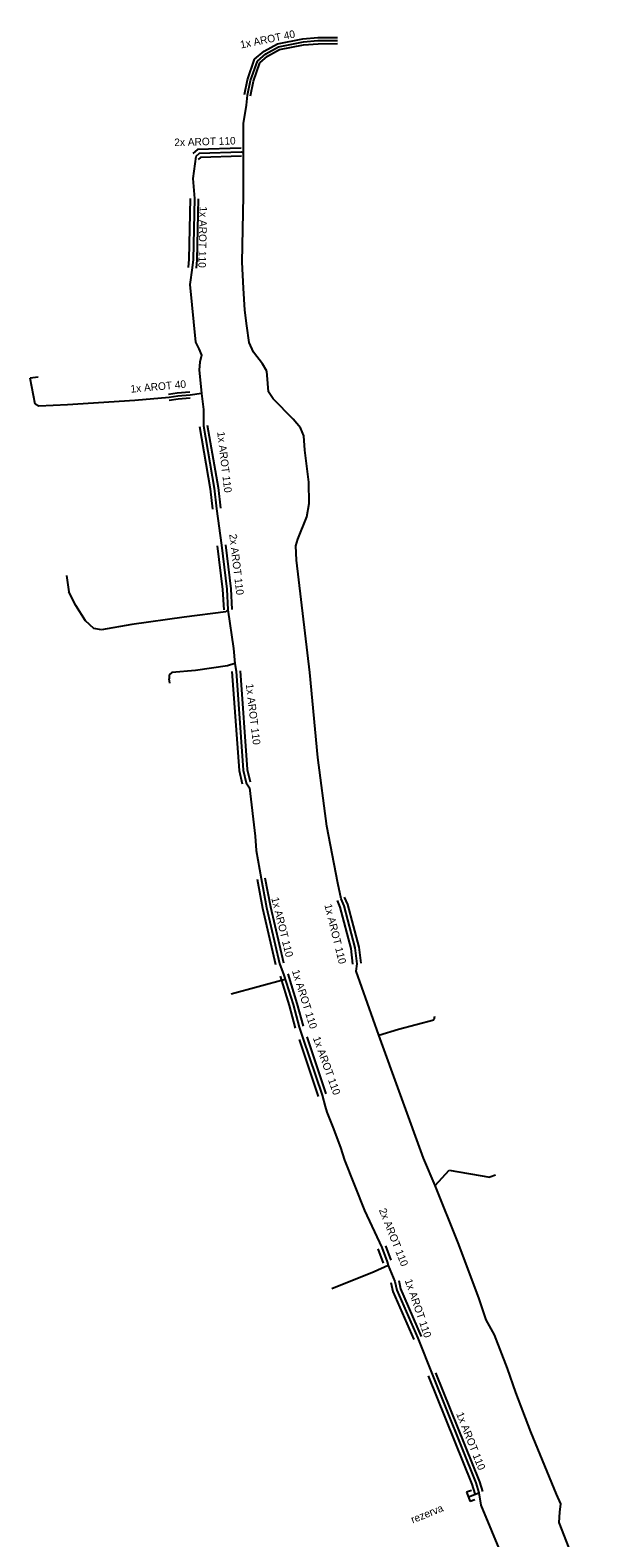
# Model space of a CAD drawing. Extents: x -651943 to -618711, y -1138561 to -1100552.
# Drawn here: x -651447.7 to -651392, y -1113126.5 to -1112977.4 of the extents above; entities that cross this region are included whole.
import ezdxf

# ---------------------------------------------------------------- set-up
doc = ezdxf.new("R2010")
doc.units = 0
doc.layers.add('KT trasa', color=7, linetype='Continuous')
doc.layers.add('KT zařízení', color=7, linetype='Continuous')

# ---------------------------------------------------------------- blocks, each defined once
blk = doc.blocks.new('TVREZ')
at = {"layer": 'KT zařízení'}
for p, q in [((-0.05, 0.05), (0, 0.05)), ((0, -0.05), (0, 0.05)), ((-0.05, -0.05), (0, -0.05))]:
    blk.add_line(p, q, dxfattribs=at)

msp = doc.modelspace()

# ---------------------------------------------------------------- linework, layer by layer
at = {"layer": 'KT trasa'}
for p, q in [((-651424.39, -1112979.73), (-651423.14, -1112979.04)), ((-651423.14, -1112979.04), (-651420.69, -1112978.54)), ((-651420.69, -1112978.54), (-651419.24, -1112978.43)), ((-651419.24, -1112978.43), (-651417.3, -1112978.42)), ((-651425.92, -1112982.37), (-651425.24, -1112980.45)), ((-651425.24, -1112980.45), (-651424.39, -1112979.73)), ((-651426.21, -1112983.83), (-651425.92, -1112982.37)), ((-651426.6, -1112986.61), (-651426.31, -1112984.82)), ((-651426.31, -1112984.82), (-651426.21, -1112983.83)), ((-651426.6, -1112989.53), (-651426.6, -1112986.61)), ((-651431.01, -1112989.59), (-651431.35, -1112989.9)), ((-651426.83, -1112989.47), (-651431.01, -1112989.59)), ((-651426.6, -1112989.53), (-651426.83, -1112989.47)), ((-651426.62, -1112993.81), (-651426.6, -1112989.53)), ((-651431.35, -1112989.9), (-651431.63, -1112992.06)), ((-651431.63, -1112992.06), (-651431.48, -1112994.06)), ((-651431.48, -1112994.06), (-651431.61, -1113000.07)), ((-651426.74, -1113000.35), (-651426.62, -1112993.81)), ((-651431.61, -1113000.07), (-651431.7, -1113000.9)), ((-651431.7, -1113000.9), (-651431.94, -1113002.56)), ((-651426.63, -1113002.92), (-651426.74, -1113000.35)), ((-651431.94, -1113002.56), (-651431.36, -1113008.27)), ((-651426.47, -1113005.08), (-651426.63, -1113002.92)), ((-651426.27, -1113006.65), (-651426.47, -1113005.08)), ((-651426.04, -1113008.28), (-651426.27, -1113006.65)), ((-651431.36, -1113008.27), (-651431.04, -1113008.91)), ((-651431.04, -1113008.91), (-651430.77, -1113009.53)), ((-651425.62, -1113009.26), (-651426.04, -1113008.28)), ((-651430.95, -1113010.23), (-651431.01, -1113010.98)), ((-651430.77, -1113009.53), (-651430.95, -1113010.23)), ((-651424.74, -1113010.39), (-651425.62, -1113009.26)), ((-651424.29, -1113011.14), (-651424.74, -1113010.39)), ((-651446.95, -1113011.71), (-651447.74, -1113011.81)), ((-651447.25, -1113014.4), (-651447.74, -1113011.81)), ((-651431.01, -1113010.98), (-651430.79, -1113013.32)), ((-651424.2, -1113012.36), (-651424.29, -1113011.14)), ((-651431.91, -1113013.49), (-651433.12, -1113013.59)), ((-651430.79, -1113013.32), (-651431.91, -1113013.49)), ((-651430.79, -1113013.32), (-651430.56, -1113014.91)), ((-651424.14, -1113013.17), (-651424.2, -1113012.36)), ((-651423.69, -1113013.85), (-651424.14, -1113013.17)), ((-651446.89, -1113014.59), (-651447.25, -1113014.4)), ((-651444.04, -1113014.47), (-651446.89, -1113014.59)), ((-651437.39, -1113014.03), (-651444.04, -1113014.47)), ((-651433.99, -1113013.72), (-651437.39, -1113014.03)), ((-651433.12, -1113013.59), (-651433.99, -1113013.72)), ((-651430.56, -1113014.91), (-651430.58, -1113016.54)), ((-651421.71, -1113015.88), (-651423.69, -1113013.85)), ((-651420.96, -1113016.74), (-651421.71, -1113015.88)), ((-651430.58, -1113016.54), (-651429.51, -1113022.71)), ((-651420.64, -1113017.53), (-651420.96, -1113016.74)), ((-651420.54, -1113018.95), (-651420.64, -1113017.53)), ((-651420.15, -1113022.09), (-651420.54, -1113018.95)), ((-651420.1, -1113024.21), (-651420.15, -1113022.09)), ((-651429.51, -1113022.71), (-651429.28, -1113024.74)), ((-651429.28, -1113024.74), (-651428.8, -1113028.34)), ((-651420.35, -1113025.55), (-651420.1, -1113024.21)), ((-651421.24, -1113027.76), (-651420.35, -1113025.55)), ((-651428.8, -1113028.34), (-651428.27, -1113032.69)), ((-651421.45, -1113028.42), (-651421.24, -1113027.76)), ((-651421.38, -1113029.81), (-651421.45, -1113028.42)), ((-651420.06, -1113040.93), (-651421.38, -1113029.81)), ((-651444.13, -1113031.34), (-651443.92, -1113032.96)), ((-651428.27, -1113032.69), (-651428.16, -1113034.73)), ((-651443.22, -1113034.31), (-651443.92, -1113032.96)), ((-651442.26, -1113035.82), (-651443.22, -1113034.31)), ((-651441.43, -1113036.57), (-651442.26, -1113035.82)), ((-651432.5, -1113035.47), (-651437.66, -1113036.18)), ((-651428.38, -1113034.93), (-651432.5, -1113035.47)), ((-651428.16, -1113034.73), (-651428.38, -1113034.93)), ((-651428.16, -1113034.73), (-651427.62, -1113038.56)), ((-651440.69, -1113036.72), (-651441.43, -1113036.57)), ((-651437.66, -1113036.18), (-651440.69, -1113036.72)), ((-651427.62, -1113038.56), (-651427.48, -1113040.03)), ((-651428.21, -1113040.28), (-651431.36, -1113040.72)), ((-651427.48, -1113040.03), (-651428.21, -1113040.28)), ((-651427.48, -1113040.03), (-651427.35, -1113040.81)), ((-651433.71, -1113040.92), (-651433.98, -1113041.17)), ((-651433.98, -1113041.17), (-651433.97, -1113041.56)), ((-651433.91, -1113041.99), (-651433.97, -1113041.56)), ((-651431.36, -1113040.72), (-651433.71, -1113040.92)), ((-651427.35, -1113040.81), (-651426.65, -1113050.58)), ((-651419.24, -1113049.35), (-651420.06, -1113040.93)), ((-651426.65, -1113050.58), (-651426.34, -1113051.85)), ((-651418.37, -1113056.14), (-651419.24, -1113049.35)), ((-651426.34, -1113051.85), (-651426.03, -1113052.33)), ((-651426.03, -1113052.33), (-651425.47, -1113057.11)), ((-651417.26, -1113061.76), (-651418.37, -1113056.14)), ((-651425.47, -1113057.11), (-651425.37, -1113058.53)), ((-651425.37, -1113058.53), (-651424.87, -1113061.3)), ((-651424.87, -1113061.3), (-651424.33, -1113064.19)), ((-651416.95, -1113063.33), (-651417.26, -1113061.76)), ((-651424.33, -1113064.19), (-651423.04, -1113069.73)), ((-651416.64, -1113064.02), (-651416.95, -1113063.33)), ((-651415.55, -1113068.18), (-651416.64, -1113064.02)), ((-651415.37, -1113069.74), (-651415.55, -1113068.18)), ((-651423.04, -1113069.73), (-651422.61, -1113070.86)), ((-651415.45, -1113070.48), (-651415.37, -1113069.74)), ((-651427.83, -1113072.71), (-651422.48, -1113071.28)), ((-651422.61, -1113070.86), (-651421.69, -1113073.78)), ((-651413.21, -1113076.81), (-651415.45, -1113070.48)), ((-651421.69, -1113073.78), (-651421.09, -1113076.03)), ((-651421.09, -1113076.03), (-651420.73, -1113077.12)), ((-651411.27, -1113076.21), (-651407.76, -1113075.3)), ((-651407.7, -1113074.97), (-651407.76, -1113075.3)), ((-651420.73, -1113077.12), (-651418.83, -1113082.74)), ((-651413.21, -1113076.81), (-651411.27, -1113076.21)), ((-651408.8, -1113088.99), (-651413.21, -1113076.81)), ((-651418.83, -1113082.74), (-651418.54, -1113083.87)), ((-651418.54, -1113083.87), (-651418.37, -1113084.44)), ((-651418.37, -1113084.44), (-651417.76, -1113085.91)), ((-651417.76, -1113085.91), (-651417, -1113087.93)), ((-651417, -1113087.93), (-651416.62, -1113089.16)), ((-651416.62, -1113089.16), (-651414.62, -1113094.15)), ((-651407.65, -1113091.69), (-651408.8, -1113088.99)), ((-651407.65, -1113091.69), (-651406.24, -1113090.15)), ((-651406.24, -1113090.15), (-651402.21, -1113090.86)), ((-651401.68, -1113090.65), (-651402.21, -1113090.86)), ((-651405.35, -1113097.34), (-651407.65, -1113091.69)), ((-651414.62, -1113094.15), (-651412.91, -1113097.8)), ((-651412.91, -1113097.8), (-651412.4, -1113099.22)), ((-651403.31, -1113102.81), (-651405.35, -1113097.34)), ((-651412.3, -1113099.59), (-651413.67, -1113100.23)), ((-651412.4, -1113099.22), (-651412.3, -1113099.59)), ((-651412.3, -1113099.59), (-651411.62, -1113101.18)), ((-651413.67, -1113100.23), (-651417.86, -1113101.91)), ((-651411.62, -1113101.18), (-651411.43, -1113102.04)), ((-651411.43, -1113102.04), (-651409.37, -1113106.77)), ((-651402.58, -1113104.97), (-651403.31, -1113102.81)), ((-651401.76, -1113106.45), (-651402.58, -1113104.97)), ((-651409.37, -1113106.77), (-651407.95, -1113110.36)), ((-651400.49, -1113109.79), (-651401.76, -1113106.45)), ((-651407.95, -1113110.36), (-651403.61, -1113121.11)), ((-651399.66, -1113112.15), (-651400.49, -1113109.79)), ((-651398.18, -1113116.04), (-651399.66, -1113112.15)), ((-651395.63, -1113122.21), (-651398.18, -1113116.04)), ((-651404.34, -1113122.48), (-651403.31, -1113122.07)), ((-651403.61, -1113121.11), (-651403.31, -1113122.07)), ((-651403.31, -1113122.07), (-651403.1, -1113123.29)), ((-651395.2, -1113123.16), (-651395.63, -1113122.21)), ((-651403.1, -1113123.29), (-651401.02, -1113128.38)), ((-651395.3, -1113123.98), (-651395.2, -1113123.16)), ((-651395.37, -1113125.03), (-651395.3, -1113123.98)), ((-651392.02, -1113133.49), (-651395.37, -1113125.03))]:
    msp.add_line(p, q, dxfattribs=at)
at = {"layer": 'KT zařízení'}
for p, q in [((-651424.57, -1112979.48), (-651423.26, -1112978.76)), ((-651423.26, -1112978.76), (-651420.73, -1112978.24)), ((-651423.04, -1112979.32), (-651420.67, -1112978.84)), ((-651420.73, -1112978.24), (-651419.27, -1112978.13)), ((-651420.67, -1112978.84), (-651419.22, -1112978.73)), ((-651419.27, -1112978.13), (-651417.3, -1112978.12)), ((-651419.22, -1112978.73), (-651417.32, -1112978.72)), ((-651426.22, -1112982.29), (-651425.51, -1112980.27)), ((-651425.64, -1112982.45), (-651424.99, -1112980.62)), ((-651425.51, -1112980.27), (-651424.57, -1112979.48)), ((-651424.99, -1112980.62), (-651424.23, -1112979.98)), ((-651424.23, -1112979.98), (-651423.04, -1112979.32)), ((-651426.51, -1112983.77), (-651426.22, -1112982.29)), ((-651425.93, -1112983.89), (-651425.64, -1112982.45)), ((-651431.18, -1112989.19), (-651431.63, -1112989.6)), ((-651426.85, -1112989.07), (-651431.18, -1112989.19)), ((-651430.86, -1112989.99), (-651431.09, -1112990.2)), ((-651426.83, -1112989.87), (-651430.86, -1112989.99)), ((-651431.89, -1112994.05), (-651432.02, -1113000.04)), ((-651431.09, -1112994.07), (-651431.22, -1113000.1)), ((-651432.02, -1113000.04), (-651432.11, -1113000.86)), ((-651431.22, -1113000.1), (-651431.31, -1113000.94)), ((-651433.17, -1113013.29), (-651434.04, -1113013.42)), ((-651431.94, -1113013.19), (-651433.17, -1113013.29)), ((-651433.09, -1113013.89), (-651433.96, -1113014.02)), ((-651431.9, -1113013.79), (-651433.09, -1113013.89)), ((-651430.2, -1113016.47), (-651429.12, -1113022.65)), ((-651430.98, -1113016.61), (-651429.92, -1113022.77)), ((-651429.92, -1113022.77), (-651429.69, -1113024.79)), ((-651429.12, -1113022.65), (-651428.89, -1113024.69)), ((-651429.21, -1113028.39), (-651428.68, -1113032.73)), ((-651428.41, -1113028.29), (-651427.88, -1113032.65)), ((-651428.68, -1113032.73), (-651428.57, -1113034.75)), ((-651427.88, -1113032.65), (-651427.77, -1113034.71)), ((-651427.76, -1113040.84), (-651427.06, -1113050.64)), ((-651426.96, -1113040.78), (-651426.26, -1113050.52)), ((-651427.06, -1113050.64), (-651426.74, -1113051.94)), ((-651426.26, -1113050.52), (-651425.96, -1113051.76)), ((-651424.49, -1113061.23), (-651423.95, -1113064.12)), ((-651425.27, -1113061.37), (-651424.73, -1113064.26)), ((-651423.95, -1113064.12), (-651422.66, -1113069.64)), ((-651417.03, -1113064.15), (-651417.32, -1113063.49)), ((-651415.95, -1113068.25), (-651417.03, -1113064.15)), ((-651416.27, -1113063.89), (-651416.6, -1113063.17)), ((-651415.17, -1113068.11), (-651416.27, -1113063.89)), ((-651424.73, -1113064.26), (-651423.44, -1113069.82)), ((-651415.78, -1113069.79), (-651415.95, -1113068.25)), ((-651414.98, -1113069.69), (-651415.17, -1113068.11)), ((-651423, -1113070.98), (-651422.08, -1113073.89)), ((-651422.24, -1113070.74), (-651421.32, -1113073.67)), ((-651422.08, -1113073.89), (-651421.49, -1113076.13)), ((-651421.32, -1113073.67), (-651420.71, -1113075.93)), ((-651421.12, -1113077.25), (-651419.22, -1113082.87)), ((-651420.36, -1113076.99), (-651418.46, -1113082.61)), ((-651413.3, -1113097.94), (-651412.79, -1113099.35)), ((-651412.54, -1113097.66), (-651412.03, -1113099.08)), ((-651412.02, -1113101.27), (-651411.82, -1113102.16)), ((-651411.24, -1113101.09), (-651411.06, -1113101.92)), ((-651411.82, -1113102.16), (-651409.75, -1113106.93)), ((-651411.06, -1113101.92), (-651409.01, -1113106.61)), ((-651407.59, -1113110.21), (-651403.24, -1113120.98)), ((-651408.33, -1113110.51), (-651404, -1113121.24)), ((-651404, -1113121.24), (-651403.7, -1113122.19)), ((-651403.24, -1113120.98), (-651402.94, -1113121.95))]:
    msp.add_line(p, q, dxfattribs=at)

# ---------------------------------------------------------------- block references
at = {"layer": 'KT zařízení', "xscale": 9.999990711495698, "yscale": 9.999990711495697, "rotation": -159.59062890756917}
msp.add_blockref('TVREZ', (-651404.35, -1113122.48), dxfattribs=at)

# ---------------------------------------------------------------- texts
at = {"layer": 'KT zařízení'}
for s, rotation, p in [('1x AROT 40', 11.5239, (-651426.86, -1112979.21)), ('2x AROT 110', 1.6407, (-651433.46, -1112988.87)), ('1x AROT 110', 268.7609, (-651430.96, -1112994.82)), ('1x AROT 40', 5.2096, (-651437.77, -1113013.26)), ('1x AROT 110', 276.7859, (-651429.22, -1113017.15)), ('2x AROT 110', 276.7859, (-651428.03, -1113027.27)), ('1x AROT 110', 276.8372, (-651426.39, -1113042.09)), ('1x AROT 110', 283.9733, (-651423.87, -1113063.26)), ('1x AROT 110', 283.8835, (-651418.61, -1113063.93)), ('1x AROT 110', 287.4686, (-651421.83, -1113070.46)), ('1x AROT 110', 289.9064, (-651419.76, -1113077.09)), ('2x AROT 110', 291.7044, (-651413.22, -1113094.11)), ('1x AROT 110', 288.9465, (-651410.66, -1113101.07)), ('1x AROT 110', 291.6367, (-651405.57, -1113114.27)), ('rezerva', 21.8916, (-651409.86, -1113125.12))]:
    msp.add_text(s, height=0.75, rotation=rotation, dxfattribs=at).set_placement(p)

doc.saveas('drawing.dxf')
